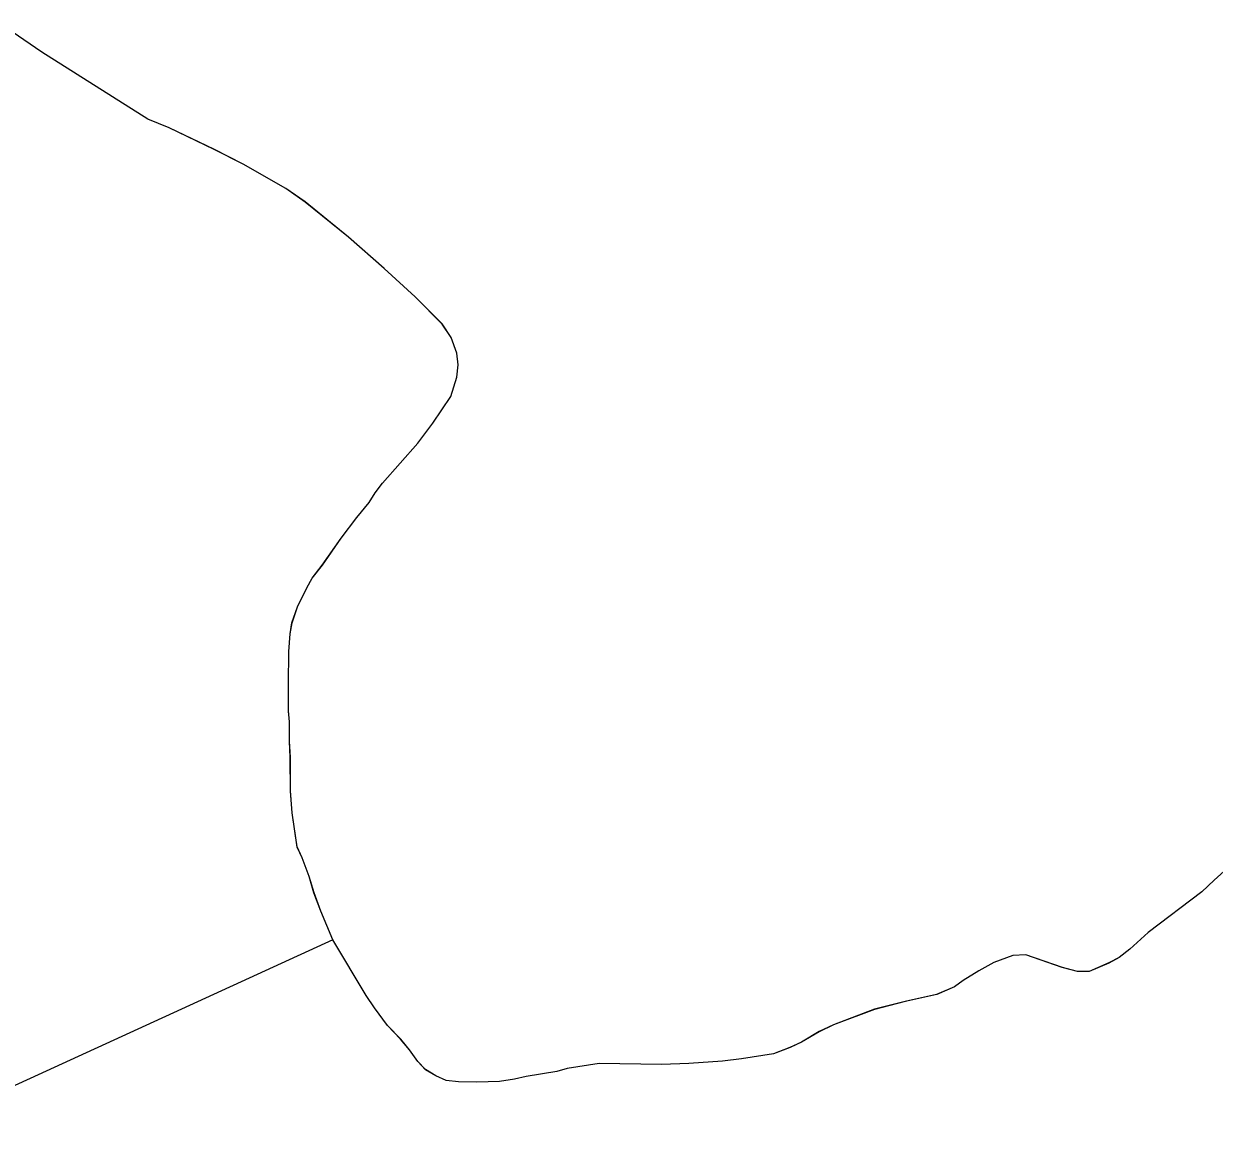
# Model space of a CAD drawing. Extents: x 3148686 to 3186545, y 916144 to 941516.
# Drawn here: x 3173871.2 to 3174214, y 923611 to 923936 of the extents above; entities that cross this region are included whole.
import ezdxf

# ---------------------------------------------------------------- set-up
doc = ezdxf.new("R2010")
doc.units = 0
for name, color, linetype in [('V-SITE-VEGE', 7, 'Continuous'), ('V-TOPO-SHOR', 7, 'Continuous'), ('V-WETL-SWMP', 7, 'Continuous')]:
    doc.layers.add(name, color=color, linetype=linetype)

msp = doc.modelspace()

# ---------------------------------------------------------------- linework, layer by layer
at = {"layer": 'V-SITE-VEGE'}
for p, q in [((3173876.39, 923927.86), (3173864.5, 923936.04)), ((3173906.88, 923908.6), (3173876.39, 923927.86)), ((3173913.01, 923906.09), (3173906.88, 923908.6)), ((3173926.06, 923899.88), (3173913.01, 923906.09)), ((3173934.37, 923895.62), (3173926.06, 923899.88)), ((3173946.64, 923888.62), (3173934.37, 923895.62)), ((3173952.19, 923884.72), (3173946.64, 923888.62)), ((3173964.69, 923874.58), (3173952.19, 923884.72)), ((3173975, 923865.6), (3173964.69, 923874.58)), ((3173983.94, 923857.39), (3173975, 923865.6)), ((3173991.68, 923849.57), (3173983.94, 923857.39)), ((3173994.27, 923845.65), (3173991.68, 923849.57)), ((3173995.89, 923841.13), (3173994.27, 923845.65)), ((3173996.31, 923837.79), (3173995.89, 923841.13)), ((3173995.94, 923834.24), (3173996.31, 923837.79)), ((3173994.21, 923828.71), (3173995.94, 923834.24)), ((3173988.95, 923820.98), (3173994.21, 923828.71)), ((3173984.67, 923815.23), (3173988.95, 923820.98)), ((3173974.51, 923803.72), (3173984.67, 923815.23)), ((3173972.36, 923800.95), (3173974.51, 923803.72)), ((3173970.61, 923798.18), (3173972.36, 923800.95)), ((3173967.1, 923793.81), (3173970.61, 923798.18)), ((3173962.62, 923787.87), (3173967.1, 923793.81)), ((3173957.16, 923780.14), (3173962.62, 923787.87)), ((3173954.24, 923776.37), (3173957.16, 923780.14)), ((3173952.68, 923773.6), (3173954.24, 923776.37)), ((3173949.96, 923768.06), (3173952.68, 923773.6)), ((3173948.43, 923763.52), (3173949.96, 923768.06)), ((3173947.86, 923760.36), (3173948.43, 923763.52)), ((3173947.51, 923755.24), (3173947.86, 923760.36)), ((3173947.39, 923745.78), (3173947.51, 923755.24)), ((3173947.45, 923738.09), (3173947.39, 923745.78)), ((3173947.67, 923734.94), (3173947.45, 923738.09)), ((3173947.71, 923729.43), (3173947.67, 923734.94)), ((3173947.95, 923724.7), (3173947.71, 923729.43)), ((3173948.03, 923715.05), (3173947.95, 923724.7)), ((3173948.47, 923708.74), (3173948.03, 923715.05)), ((3173949.93, 923698.91), (3173948.47, 923708.74)), ((3173951.33, 923695.76), (3173949.93, 923698.91)), ((3173953.34, 923690.46), (3173951.33, 923695.76)), ((3173954.76, 923685.74), (3173953.34, 923690.46)), ((3174214.02, 923689.38), (3174210.51, 923686.01)), ((3173956.77, 923680.44), (3173954.76, 923685.74)), ((3174210.51, 923686.01), (3174195.03, 923674.26)), ((3173960.19, 923672.19), (3173956.77, 923680.44)), ((3173969.77, 923656.11), (3173960.19, 923672.19)), ((3174195.03, 923674.26), (3174189.75, 923669.48)), ((3174189.75, 923669.48), (3174186.62, 923667.1)), ((3174150.57, 923665.63), (3174146.26, 923663.23)), ((3174156.07, 923667.64), (3174150.57, 923665.63)), ((3174159.81, 923667.87), (3174156.07, 923667.64)), ((3174170.29, 923664.21), (3174159.81, 923667.87)), ((3174183.68, 923665.5), (3174177.98, 923663.09)), ((3174186.62, 923667.1), (3174183.68, 923665.5)), ((3174146.26, 923663.23), (3174141.75, 923660.43)), ((3174174.63, 923663.06), (3174170.29, 923664.21)), ((3174177.98, 923663.09), (3174174.63, 923663.06)), ((3174139.2, 923658.64), (3174134.1, 923656.43)), ((3174141.75, 923660.43), (3174139.2, 923658.64)), ((3173972.17, 923652.58), (3173969.77, 923656.11)), ((3174134.1, 923656.43), (3174125.05, 923654.39)), ((3173975.95, 923647.49), (3173972.17, 923652.58)), ((3174116.2, 923652.15), (3174104.41, 923647.72)), ((3174125.05, 923654.39), (3174116.2, 923652.15)), ((3174104.41, 923647.72), (3174100.29, 923645.72)), ((3173979.73, 923643.58), (3173975.95, 923647.49)), ((3174100.29, 923645.72), (3174095.2, 923642.73)), ((3173982.31, 923640.45), (3173979.73, 923643.58)), ((3174091.86, 923641.12), (3174087.14, 923639.31)), ((3174095.2, 923642.73), (3174091.86, 923641.12)), ((3173984.7, 923637.12), (3173982.31, 923640.45)), ((3174077.89, 923637.86), (3174072.38, 923637.22)), ((3174087.14, 923639.31), (3174077.89, 923637.86)), ((3173986.89, 923634.77), (3173984.7, 923637.12)), ((3173989.86, 923633.02), (3173986.89, 923634.77)), ((3174024.72, 923634.28), (3174015.87, 923632.83)), ((3174027.67, 923635.1), (3174024.72, 923634.28)), ((3174036.92, 923636.55), (3174027.67, 923635.1)), ((3174054.85, 923636.3), (3174036.92, 923636.55)), ((3174062.73, 923636.56), (3174054.85, 923636.3)), ((3174072.38, 923637.22), (3174062.73, 923636.56)), ((3173992.82, 923631.67), (3173989.86, 923633.02)), ((3173996.38, 923631.3), (3173992.82, 923631.67)), ((3174001.7, 923631.14), (3173996.38, 923631.3)), ((3174008.19, 923631.39), (3174001.7, 923631.14)), ((3174012.53, 923632.02), (3174008.19, 923631.39)), ((3174015.87, 923632.83), (3174012.53, 923632.02))]:
    msp.add_line(p, q, dxfattribs=at)
at = {"layer": 'V-TOPO-SHOR'}
for points in [[(3174214.02, 923689.38), (3174210.51, 923686.01), (3174195.03, 923674.26), (3174189.75, 923669.49), (3174186.62, 923667.1), (3174183.68, 923665.5), (3174177.98, 923663.09), (3174174.63, 923663.06), (3174170.29, 923664.21), (3174159.82, 923667.87), (3174156.07, 923667.64), (3174150.57, 923665.63), (3174146.26, 923663.23), (3174141.75, 923660.43), (3174139.2, 923658.64), (3174134.1, 923656.43), (3174125.05, 923654.39), (3174116.2, 923652.15), (3174104.41, 923647.72), (3174100.29, 923645.72), (3174095.19, 923642.73), (3174091.86, 923641.12), (3174087.14, 923639.31), (3174077.89, 923637.86), (3174072.38, 923637.22), (3174062.73, 923636.56), (3174054.85, 923636.3), (3174036.92, 923636.55), (3174027.67, 923635.1), (3174024.72, 923634.28), (3174015.87, 923632.83), (3174012.53, 923632.02), (3174008.19, 923631.39), (3174001.7, 923631.14), (3173996.38, 923631.3), (3173992.82, 923631.67), (3173989.86, 923633.02), (3173986.89, 923634.77), (3173984.7, 923637.12), (3173982.31, 923640.45), (3173979.73, 923643.58), (3173975.95, 923647.49), (3173972.17, 923652.58), (3173969.77, 923656.11), (3173960.19, 923672.19), (3173956.77, 923680.44), (3173954.76, 923685.74), (3173953.34, 923690.46), (3173951.33, 923695.76), (3173949.93, 923698.91), (3173948.47, 923708.74), (3173948.03, 923715.05), (3173947.95, 923724.7), (3173947.71, 923729.43), (3173947.67, 923734.94), (3173947.45, 923738.09), (3173947.39, 923745.78), (3173947.51, 923755.24), (3173947.86, 923760.36), (3173948.43, 923763.52), (3173949.97, 923768.06), (3173952.68, 923773.6), (3173954.24, 923776.37), (3173957.16, 923780.14), (3173962.62, 923787.87), (3173967.1, 923793.81), (3173970.61, 923798.18), (3173972.36, 923800.95), (3173974.51, 923803.72), (3173984.67, 923815.23), (3173988.95, 923820.98), (3173994.21, 923828.71), (3173995.94, 923834.24), (3173996.31, 923837.79), (3173995.89, 923841.13), (3173994.27, 923845.65), (3173991.68, 923849.57), (3173983.94, 923857.39), (3173975, 923865.6), (3173964.69, 923874.58), (3173952.19, 923884.72), (3173946.64, 923888.62), (3173934.37, 923895.62), (3173926.06, 923899.88), (3173913.01, 923906.09), (3173906.88, 923908.6), (3173876.39, 923927.86), (3173864.5, 923936.04)], [(3173960.19, 923672.19), (3173862.69, 923627.49), (3173816.74, 923594.74), (3173777.34, 923551.06), (3173751.08, 923529.22), (3173707.34, 923513.97), (3173643.93, 923507.47), (3173552.1, 923498.83), (3173464.65, 923505.48), (3173414.38, 923512.09), (3173302.89, 923527.51), (3173215.47, 923560.4), (3173104, 923582.38), (3173073.4, 923591.15), (3173016.58, 923613.08), (3173001.31, 923645.89), (3172992.6, 923683.06), (3172986.08, 923718.05), (3172977.84, 923765.84)]]:
    msp.add_lwpolyline(points, dxfattribs=at)
at = {"layer": 'V-WETL-SWMP'}
for p, q in [((3173876.38, 923927.85), (3173864.49, 923936.03)), ((3173906.87, 923908.59), (3173876.38, 923927.85)), ((3173913, 923906.07), (3173906.87, 923908.59)), ((3173926.05, 923899.87), (3173913, 923906.07)), ((3173934.36, 923895.6), (3173926.05, 923899.87)), ((3173946.63, 923888.61), (3173934.36, 923895.6)), ((3173952.18, 923884.71), (3173946.63, 923888.61)), ((3173964.68, 923874.57), (3173952.18, 923884.71)), ((3173974.99, 923865.59), (3173964.68, 923874.57)), ((3173983.92, 923857.38), (3173974.99, 923865.59)), ((3173991.67, 923849.56), (3173983.92, 923857.38)), ((3173994.26, 923845.64), (3173991.67, 923849.56)), ((3173995.88, 923841.12), (3173994.26, 923845.64)), ((3173996.3, 923837.78), (3173995.88, 923841.12)), ((3173995.93, 923834.23), (3173996.3, 923837.78)), ((3173994.2, 923828.7), (3173995.93, 923834.23)), ((3173988.94, 923820.97), (3173994.2, 923828.7)), ((3173984.65, 923815.22), (3173988.94, 923820.97)), ((3173974.5, 923803.71), (3173984.65, 923815.22)), ((3173972.35, 923800.94), (3173974.5, 923803.71)), ((3173970.6, 923798.17), (3173972.35, 923800.94)), ((3173967.09, 923793.8), (3173970.6, 923798.17)), ((3173962.61, 923787.86), (3173967.09, 923793.8)), ((3173957.15, 923780.13), (3173962.61, 923787.86)), ((3173954.23, 923776.36), (3173957.15, 923780.13)), ((3173952.67, 923773.59), (3173954.23, 923776.36)), ((3173949.96, 923768.05), (3173952.67, 923773.59)), ((3173948.42, 923763.51), (3173949.96, 923768.05)), ((3173947.85, 923760.35), (3173948.42, 923763.51)), ((3173947.5, 923755.23), (3173947.85, 923760.35)), ((3173947.38, 923745.77), (3173947.5, 923755.23)), ((3173947.44, 923738.08), (3173947.38, 923745.77)), ((3173947.66, 923734.93), (3173947.44, 923738.08)), ((3173947.7, 923729.42), (3173947.66, 923734.93)), ((3173947.94, 923724.69), (3173947.7, 923729.42)), ((3173948.02, 923715.04), (3173947.94, 923724.69)), ((3173948.46, 923708.73), (3173948.02, 923715.04)), ((3173949.92, 923698.89), (3173948.46, 923708.73)), ((3173951.32, 923695.75), (3173949.92, 923698.89)), ((3173953.33, 923690.45), (3173951.32, 923695.75)), ((3174222.82, 923697.32), (3174214.01, 923689.37)), ((3173954.75, 923685.73), (3173953.33, 923690.45)), ((3174214.01, 923689.37), (3174210.49, 923685.99)), ((3173956.76, 923680.43), (3173954.75, 923685.73)), ((3174210.49, 923685.99), (3174195.02, 923674.25)), ((3173960.18, 923672.18), (3173956.76, 923680.43)), ((3173969.76, 923656.1), (3173960.18, 923672.18)), ((3174195.02, 923674.25), (3174189.74, 923669.48)), ((3174189.74, 923669.48), (3174186.61, 923667.09)), ((3174150.56, 923665.62), (3174146.25, 923663.22)), ((3174156.06, 923667.63), (3174150.56, 923665.62)), ((3174159.81, 923667.86), (3174156.06, 923667.63)), ((3174170.28, 923664.2), (3174159.81, 923667.86)), ((3174183.66, 923665.49), (3174177.97, 923663.08)), ((3174186.61, 923667.09), (3174183.66, 923665.49)), ((3174146.25, 923663.22), (3174141.74, 923660.42)), ((3174174.62, 923663.05), (3174170.28, 923664.2)), ((3174177.97, 923663.08), (3174174.62, 923663.05)), ((3174139.19, 923658.63), (3174134.09, 923656.42)), ((3174141.74, 923660.42), (3174139.19, 923658.63)), ((3173972.16, 923652.57), (3173969.76, 923656.1)), ((3174134.09, 923656.42), (3174125.04, 923654.38)), ((3173975.94, 923647.48), (3173972.16, 923652.57)), ((3174116.19, 923652.14), (3174104.4, 923647.71)), ((3174125.04, 923654.38), (3174116.19, 923652.14)), ((3174104.4, 923647.71), (3174100.28, 923645.71)), ((3173979.71, 923643.57), (3173975.94, 923647.48)), ((3174100.28, 923645.71), (3174095.18, 923642.71)), ((3173982.3, 923640.44), (3173979.71, 923643.57)), ((3174091.85, 923641.11), (3174087.13, 923639.3)), ((3174095.18, 923642.71), (3174091.85, 923641.11)), ((3173984.69, 923637.11), (3173982.3, 923640.44)), ((3174077.88, 923637.85), (3174072.37, 923637.21)), ((3174087.13, 923639.3), (3174077.88, 923637.85)), ((3173986.88, 923634.76), (3173984.69, 923637.11)), ((3173989.85, 923633.01), (3173986.88, 923634.76)), ((3174024.71, 923634.27), (3174015.86, 923632.82)), ((3174027.66, 923635.08), (3174024.71, 923634.27)), ((3174036.91, 923636.54), (3174027.66, 923635.08)), ((3174054.84, 923636.29), (3174036.91, 923636.54)), ((3174062.72, 923636.55), (3174054.84, 923636.29)), ((3174072.37, 923637.21), (3174062.72, 923636.55)), ((3173992.81, 923631.65), (3173989.85, 923633.01)), ((3173996.36, 923631.29), (3173992.81, 923631.65)), ((3174001.68, 923631.13), (3173996.36, 923631.29)), ((3174008.18, 923631.38), (3174001.68, 923631.13)), ((3174012.51, 923632.01), (3174008.18, 923631.38)), ((3174015.86, 923632.82), (3174012.51, 923632.01))]:
    msp.add_line(p, q, dxfattribs=at)

doc.saveas('drawing.dxf')
